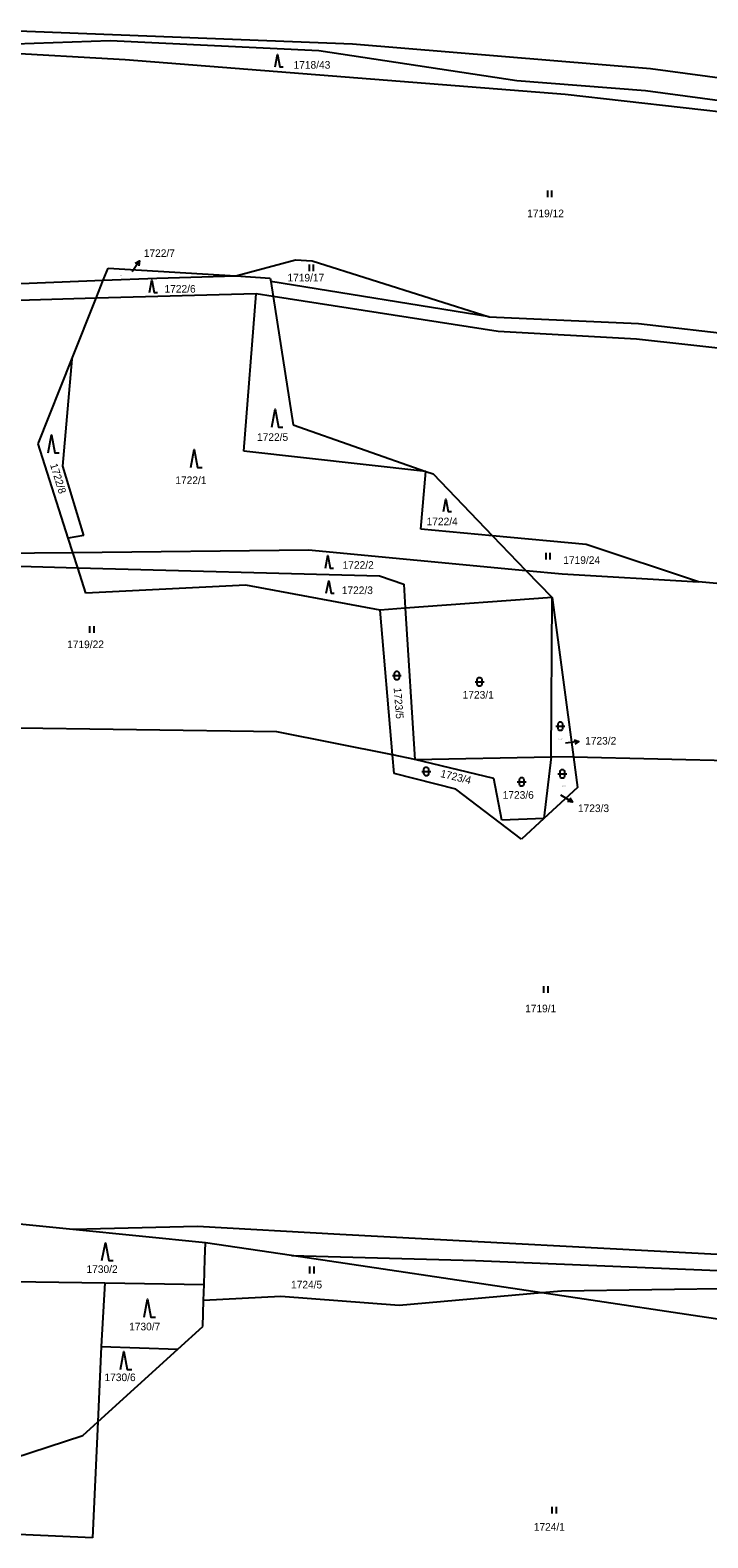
# Model space of a CAD drawing. Extents: x -609861 to -605046, y -1120287 to -1116307.
# Drawn here: x -608719.2 to -608567.8, y -1119196.4 to -1118860 of the extents above; entities that cross this region are included whole.
import ezdxf

# ---------------------------------------------------------------- set-up
doc = ezdxf.new("R2010")
doc.units = 0
for name, color, linetype in [('Vrstva 1', 7, 'Continuous'), ('Vrstva 2', 7, 'Continuous'), ('Vrstva 3', 7, 'Continuous'), ('Vrstva 7', 7, 'Continuous')]:
    doc.layers.add(name, color=color, linetype=linetype)

msp = doc.modelspace()

# ---------------------------------------------------------------- linework, layer by layer
at = {"layer": 'Vrstva 1'}
for p, q in [((-608701.28, -1118862.36), (-608736.26, -1118863.55)), ((-608725.62, -1118859.96), (-608647.16, -1118863.03)), ((-608654.7, -1118864.55), (-608701.28, -1118862.36)), ((-608697.95, -1118866.59), (-608762.89, -1118862.87)), ((-608610.48, -1118871.3), (-608654.7, -1118864.55)), ((-608647.16, -1118863.03), (-608580.63, -1118868.48)), ((-608599.65, -1118874.35), (-608697.95, -1118866.59)), ((-608580.63, -1118868.48), (-608464.72, -1118884.37)), ((-608581.72, -1118873.49), (-608610.48, -1118871.3)), ((-608556.35, -1118879.25), (-608599.65, -1118874.35)), ((-608477.83, -1118887.39), (-608581.72, -1118873.49)), ((-608702.83, -1118915.77), (-608701.74, -1118913.04)), ((-608701.74, -1118913.04), (-608673.22, -1118914.81)), ((-608673.22, -1118914.81), (-608659.92, -1118911.24)), ((-608659.92, -1118911.24), (-608656.15, -1118911.43)), ((-608656.15, -1118911.43), (-608616.65, -1118923.92)), ((-608766.08, -1118918.34), (-608702.83, -1118915.77)), ((-608704.42, -1118919.79), (-608702.83, -1118915.77)), ((-608702.83, -1118915.77), (-608690.89, -1118915.29)), ((-608690.89, -1118915.29), (-608673.22, -1118914.81)), ((-608673.22, -1118914.81), (-608665.53, -1118915.29)), ((-608665.53, -1118915.29), (-608665.42, -1118916.02)), ((-608665.42, -1118916.02), (-608664.9, -1118919.37)), ((-608616.65, -1118923.92), (-608665.42, -1118916.02)), ((-608704.42, -1118919.79), (-608765.31, -1118921.6)), ((-608709.82, -1118933.36), (-608704.42, -1118919.79)), ((-608668.66, -1118918.78), (-608704.42, -1118919.79)), ((-608671.46, -1118953.87), (-608668.66, -1118918.78)), ((-608664.9, -1118919.37), (-608668.66, -1118918.78)), ((-608614.67, -1118927.23), (-608664.9, -1118919.37)), ((-608664.9, -1118919.37), (-608660.43, -1118947.99)), ((-608616.65, -1118923.92), (-608583.31, -1118925.39)), ((-608583.31, -1118925.39), (-608533.49, -1118931.27)), ((-608583.71, -1118928.88), (-608614.67, -1118927.23)), ((-608528.92, -1118934.94), (-608583.71, -1118928.88)), ((-608717.34, -1118952.27), (-608709.82, -1118933.36)), ((-608709.82, -1118933.36), (-608711.96, -1118957.23)), ((-608660.43, -1118947.99), (-608630.81, -1118958.4)), ((-608710.64, -1118973.33), (-608717.34, -1118952.27)), ((-608630.81, -1118958.4), (-608671.46, -1118953.87)), ((-608711.96, -1118957.23), (-608707.24, -1118972.73)), ((-608631.89, -1118971.32), (-608630.81, -1118958.4)), ((-608630.81, -1118958.4), (-608629.18, -1118958.97)), ((-608629.18, -1118958.97), (-608615.88, -1118972.78)), ((-608707.24, -1118972.73), (-608710.64, -1118973.33)), ((-608709.64, -1118976.48), (-608710.64, -1118973.33)), ((-608615.88, -1118972.78), (-608631.89, -1118971.32)), ((-608594.97, -1118974.69), (-608615.88, -1118972.78)), ((-608615.88, -1118972.78), (-608608.44, -1118980.5)), ((-608729.56, -1118976.7), (-608709.64, -1118976.48)), ((-608709.64, -1118976.48), (-608657.01, -1118975.9)), ((-608708.55, -1118979.91), (-608709.64, -1118976.48)), ((-608657.01, -1118975.9), (-608608.44, -1118980.5)), ((-608569.86, -1118983.04), (-608594.97, -1118974.69)), ((-608751.98, -1118978.73), (-608708.55, -1118979.91)), ((-608708.55, -1118979.91), (-608641.12, -1118981.73)), ((-608706.74, -1118985.59), (-608708.55, -1118979.91)), ((-608641.12, -1118981.73), (-608635.73, -1118983.58)), ((-608635.73, -1118983.58), (-608635.39, -1118988.96)), ((-608608.44, -1118980.5), (-608600.35, -1118981.27)), ((-608608.44, -1118980.5), (-608602.59, -1118986.58)), ((-608600.35, -1118981.27), (-608569.86, -1118983.04)), ((-608489.15, -1118990.78), (-608569.86, -1118983.04)), ((-608671.01, -1118983.79), (-608706.74, -1118985.59)), ((-608640.97, -1118989.37), (-608671.01, -1118983.79)), ((-608602.59, -1118986.58), (-608635.39, -1118988.96)), ((-608602.79, -1119022.08), (-608602.59, -1118986.58)), ((-608602.59, -1118986.58), (-608597.81, -1119022.2)), ((-608635.39, -1118988.96), (-608640.97, -1118989.37)), ((-608638.25, -1119021.69), (-608640.97, -1118989.37)), ((-608635.39, -1118988.96), (-608633.26, -1119022.68)), ((-608664.1, -1119016.55), (-608741.03, -1119015.4)), ((-608638.25, -1119021.69), (-608664.1, -1119016.55)), ((-608633.26, -1119022.68), (-608638.25, -1119021.69)), ((-608637.9, -1119025.83), (-608638.25, -1119021.69)), ((-608633.26, -1119022.68), (-608602.79, -1119022.08)), ((-608615.58, -1119026.92), (-608633.26, -1119022.68)), ((-608602.79, -1119022.08), (-608604.42, -1119035.86)), ((-608597.81, -1119022.2), (-608602.79, -1119022.08)), ((-608559.31, -1119023.09), (-608597.81, -1119022.2)), ((-608597.81, -1119022.2), (-608596.91, -1119028.91)), ((-608624.06, -1119029.3), (-608637.9, -1119025.83)), ((-608613.83, -1119036.25), (-608615.58, -1119026.92)), ((-608609.45, -1119040.51), (-608624.06, -1119029.3)), ((-608596.91, -1119028.91), (-608604.42, -1119035.86)), ((-608604.42, -1119035.86), (-608613.83, -1119036.25)), ((-608604.42, -1119035.86), (-608609.45, -1119040.51)), ((-608709.66, -1119127.56), (-608724.49, -1119126.09)), ((-608681.79, -1119126.92), (-608709.66, -1119127.56)), ((-608679.99, -1119130.51), (-608709.66, -1119127.56)), ((-608650.02, -1119128.71), (-608681.79, -1119126.92)), ((-608680.12, -1119134.21), (-608679.99, -1119130.51)), ((-608660.8, -1119133.38), (-608679.99, -1119130.51)), ((-608530.04, -1119135.07), (-608650.02, -1119128.71)), ((-608680.31, -1119139.87), (-608680.12, -1119134.21)), ((-608660.8, -1119133.38), (-608619.68, -1119134.45)), ((-608604.92, -1119141.73), (-608660.8, -1119133.38)), ((-608619.68, -1119134.45), (-608534.68, -1119138.02)), ((-608723.02, -1119139.15), (-608702.49, -1119139.5)), ((-608702.49, -1119139.5), (-608703.3, -1119153.66)), ((-608702.49, -1119139.5), (-608680.31, -1119139.87)), ((-608680.43, -1119143.39), (-608680.31, -1119139.87)), ((-608604.92, -1119141.73), (-608636.76, -1119144.52)), ((-608600.49, -1119141.34), (-608604.92, -1119141.73)), ((-608464.58, -1119162.7), (-608604.92, -1119141.73)), ((-608550.48, -1119140.55), (-608600.49, -1119141.34)), ((-608680.63, -1119149.23), (-608680.43, -1119143.39)), ((-608663.16, -1119142.53), (-608680.43, -1119143.39)), ((-608636.76, -1119144.52), (-608663.16, -1119142.53)), ((-608686.17, -1119154.26), (-608680.63, -1119149.23)), ((-608703.3, -1119153.66), (-608704.06, -1119170.47)), ((-608704.06, -1119170.47), (-608686.17, -1119154.26)), ((-608703.3, -1119153.66), (-608686.17, -1119154.26)), ((-608707.42, -1119173.52), (-608704.06, -1119170.47)), ((-608704.06, -1119170.47), (-608705.23, -1119196.37)), ((-608741.9, -1119184.86), (-608707.42, -1119173.52)), ((-608705.23, -1119196.37), (-608764.9, -1119193.59))]:
    msp.add_line(p, q, dxfattribs=at)
at = {"layer": 'Vrstva 3'}
for p, q in [((-608603.64, -1118895.72), (-608603.64, -1118897.22)), ((-608602.64, -1118897.22), (-608602.64, -1118895.72)), ((-608656.86, -1118912.26), (-608656.86, -1118913.76)), ((-608655.86, -1118913.76), (-608655.86, -1118912.26)), ((-608604, -1118976.56), (-608604, -1118978.06)), ((-608603, -1118978.06), (-608603, -1118976.56)), ((-608705.88, -1118992.93), (-608705.88, -1118994.43)), ((-608704.88, -1118994.43), (-608704.88, -1118992.93)), ((-608604.48, -1119073.29), (-608604.48, -1119074.79)), ((-608603.48, -1119074.79), (-608603.48, -1119073.29)), ((-608656.74, -1119135.86), (-608656.74, -1119137.36)), ((-608655.74, -1119137.36), (-608655.74, -1119135.86)), ((-608602.62, -1119189.43), (-608602.62, -1119190.93)), ((-608601.62, -1119190.93), (-608601.62, -1119189.43))]:
    msp.add_line(p, q, dxfattribs=at)
for points in [[(-608664.435, -1118868.16), (-608663.91, -1118865.36), (-608663.385, -1118868.16), (-608662.685, -1118868.16)], [(-608692.505, -1118918.51), (-608691.98, -1118915.71), (-608691.455, -1118918.51), (-608690.755, -1118918.51)], [(-608665.2, -1118948.52), (-608664.45, -1118944.52), (-608663.7, -1118948.52), (-608662.7, -1118948.52)], [(-608715.17, -1118954.28), (-608714.42, -1118950.28), (-608713.67, -1118954.28), (-608712.67, -1118954.28)], [(-608683.28, -1118957.55), (-608682.53, -1118953.55), (-608681.78, -1118957.55), (-608680.78, -1118957.55)], [(-608626.845, -1118967.39), (-608626.32, -1118964.59), (-608625.795, -1118967.39), (-608625.095, -1118967.39)], [(-608653.195, -1118979.97), (-608652.67, -1118977.17), (-608652.145, -1118979.97), (-608651.445, -1118979.97)], [(-608653.015, -1118985.62), (-608652.49, -1118982.82), (-608651.965, -1118985.62), (-608651.265, -1118985.62)], [(-608638.27, -1119003.98), (-608637, -1119003.98), (-608636.27, -1119003.98)], [(-608619.79, -1119005.36), (-608618.52, -1119005.36), (-608617.79, -1119005.36)], [(-608601.76, -1119015.29), (-608600.49, -1119015.29), (-608599.76, -1119015.29)], [(-608631.71, -1119025.36), (-608630.44, -1119025.36), (-608629.71, -1119025.36)], [(-608601.31, -1119025.91), (-608600.04, -1119025.91), (-608599.31, -1119025.91)], [(-608610.4, -1119027.7), (-608609.13, -1119027.7), (-608608.4, -1119027.7)], [(-608703.12, -1119134.51), (-608702.37, -1119130.51), (-608701.62, -1119134.51), (-608700.62, -1119134.51)], [(-608693.7, -1119147.15), (-608692.95, -1119143.15), (-608692.2, -1119147.15), (-608691.2, -1119147.15)], [(-608698.98, -1119158.8), (-608698.23, -1119154.8), (-608697.48, -1119158.8), (-608696.48, -1119158.8)]]:
    msp.add_lwpolyline(points, dxfattribs=at)
for points in [[(-608637.77, -1119003.48), (-608637.67, -1119003.19), (-608637.42, -1119003.01), (-608637.11, -1119003.01), (-608636.86, -1119003.19), (-608636.76, -1119003.48), (-608636.76, -1119004.48), (-608636.86, -1119004.77), (-608637.11, -1119004.95), (-608637.42, -1119004.95), (-608637.67, -1119004.77), (-608637.77, -1119004.48)], [(-608619.29, -1119004.86), (-608619.19, -1119004.57), (-608618.94, -1119004.39), (-608618.63, -1119004.39), (-608618.38, -1119004.57), (-608618.28, -1119004.86), (-608618.28, -1119005.86), (-608618.38, -1119006.15), (-608618.63, -1119006.33), (-608618.94, -1119006.33), (-608619.19, -1119006.15), (-608619.29, -1119005.86)], [(-608601.26, -1119014.79), (-608601.16, -1119014.5), (-608600.91, -1119014.32), (-608600.6, -1119014.32), (-608600.35, -1119014.5), (-608600.25, -1119014.79), (-608600.25, -1119015.79), (-608600.35, -1119016.08), (-608600.6, -1119016.26), (-608600.91, -1119016.26), (-608601.16, -1119016.08), (-608601.26, -1119015.79)], [(-608631.21, -1119024.86), (-608631.11, -1119024.57), (-608630.86, -1119024.39), (-608630.55, -1119024.39), (-608630.3, -1119024.57), (-608630.2, -1119024.86), (-608630.2, -1119025.86), (-608630.3, -1119026.15), (-608630.55, -1119026.33), (-608630.86, -1119026.33), (-608631.11, -1119026.15), (-608631.21, -1119025.86)], [(-608609.9, -1119027.2), (-608609.8, -1119026.91), (-608609.55, -1119026.73), (-608609.24, -1119026.73), (-608608.99, -1119026.91), (-608608.89, -1119027.2), (-608608.89, -1119028.2), (-608608.99, -1119028.49), (-608609.24, -1119028.67), (-608609.55, -1119028.67), (-608609.8, -1119028.49), (-608609.9, -1119028.2)], [(-608600.81, -1119025.41), (-608600.71, -1119025.12), (-608600.46, -1119024.94), (-608600.15, -1119024.94), (-608599.9, -1119025.12), (-608599.8, -1119025.41), (-608599.8, -1119026.41), (-608599.9, -1119026.7), (-608600.15, -1119026.88), (-608600.46, -1119026.88), (-608600.71, -1119026.7), (-608600.81, -1119026.41)]]:
    msp.add_lwpolyline(points, close=True, dxfattribs=at)
at = {"layer": 'Vrstva 7'}
for p, q in [((-608694.728, -1118911.406), (-608696.38, -1118913.91)), ((-608596.596, -1119018.656), (-608599.57, -1119019.05)), ((-608598.056, -1119032.204), (-608600.61, -1119030.63))]:
    msp.add_line(p, q, dxfattribs=at)
for points in [[(-608695.696, -1118911.965), (-608694.728, -1118911.406), (-608694.861, -1118912.516)], [(-608597.653, -1119018.292), (-608596.596, -1119018.656), (-608597.522, -1119019.283)], [(-608598.645, -1119031.254), (-608598.056, -1119032.204), (-608599.17, -1119032.105)]]:
    msp.add_lwpolyline(points, dxfattribs=at)

# ---------------------------------------------------------------- texts
at = {"layer": 'Vrstva 2'}
for s, height, p in [('1718/43', 1.7, (-608660.337, -1118868.56)), ('1719/12', 1.7, (-608608.167, -1118901.7)), ('1722/7', 0.2, (-608699.494, -1118914.85)), ('1719/17', 1.7, (-608661.697, -1118916.03)), ('1722/6', 1.7, (-608689.157, -1118918.53)), ('1722/5', 1.7, (-608668.497, -1118951.61)), ('1722/1', 1.7, (-608686.737, -1118961.24)), ('1722/4', 1.7, (-608630.617, -1118970.43)), ('1722/2', 1.7, (-608649.377, -1118980.15)), ('1719/24', 1.7, (-608600.087, -1118979.06)), ('1722/3', 1.7, (-608649.567, -1118985.79)), ('1719/22', 1.7, (-608710.907, -1118997.85)), ('1723/1', 1.7, (-608622.567, -1119009.11)), ('1723/2', 0.2, (-608601.164, -1119018.22)), ('1723/6', 1.7, (-608613.627, -1119031.46)), ('1723/3', 0.2, (-608600.414, -1119028.7)), ('1719/1', 1.7, (-608608.627, -1119079.11)), ('1730/2', 1.7, (-608706.577, -1119137.26)), ('1724/5', 1.7, (-608660.897, -1119140.72)), ('1730/7', 1.7, (-608697.057, -1119150.07)), ('1730/6', 1.7, (-608702.557, -1119161.4)), ('1724/1', 1.7, (-608606.687, -1119194.77))]:
    msp.add_text(s, height=height, dxfattribs=at).set_placement(p)
for s, rotation, p in [('1722/8', 287.10915, (-608714.744, -1118956.915)), ('1723/5', 274.50408, (-608637.979, -1119006.751)), ('1723/4', 346.52488, (-608627.648, -1119026.582))]:
    msp.add_text(s, height=1.7, rotation=rotation, dxfattribs=at).set_placement(p)
at = {"layer": 'Vrstva 7'}
for s, p in [('1722/7', (-608693.787, -1118910.57)), ('1723/2', (-608595.207, -1119019.37)), ('1723/3', (-608596.817, -1119034.43))]:
    msp.add_text(s, height=1.7, dxfattribs=at).set_placement(p)

doc.saveas('drawing.dxf')
